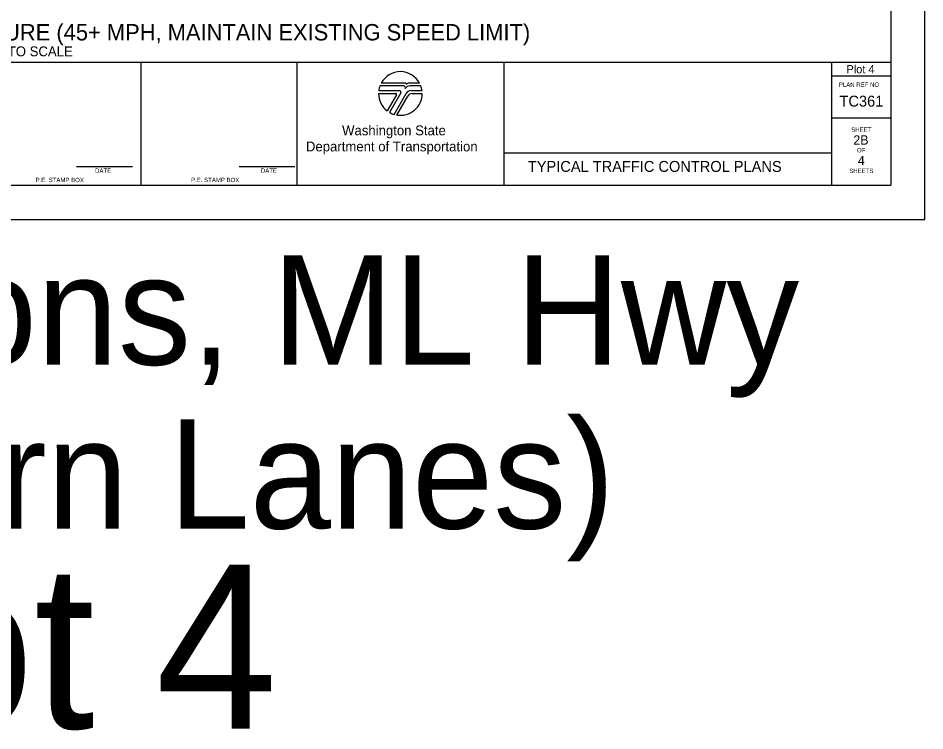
# Model space of a CAD drawing. Extents: x 99958 to 100176, y 99935 to 100011.
# Drawn here: x 100067.76 to 100076.06, y 99995.01 to 100001.53 of the extents above; entities that cross this region are included whole.
import ezdxf

# ---------------------------------------------------------------- set-up
doc = ezdxf.new("R2010")
doc.units = 0
for name, color, linetype in [('SH_DE_DetailHeading1Text', 7, 'Continuous'), ('SH_GI_PlotLimits', 7, 'Continuous'), ('SH_GI_SheetBorder', 7, 'Continuous'), ('SH_GI_SheetLocationText', 7, 'Continuous'), ('SH_GI_SheetTextInCells', 7, 'Continuous'), ('SH_GI_TitleBlockText', 7, 'Continuous'), ('SH_GI_WSDOTLogo', 7, 'Continuous')]:
    doc.layers.add(name, color=color, linetype=linetype)

msp = doc.modelspace()

# ---------------------------------------------------------------- linework, layer by layer
at = {"layer": 'SH_GI_PlotLimits'}
msp.add_lwpolyline([(100059.0625, 99999.6875), (100076.0625, 99999.6875), (100076.0625, 100010.6875), (100059.0625, 100010.6875)], close=True, dxfattribs=at)
at = {"layer": 'SH_GI_SheetBorder'}
for p, q in [((100075.75, 100010.375), (100075.75, 100000)), ((100060, 100001.1259), (100075.75, 100001.1259)), ((100068.8828, 100000), (100068.8828, 100001.1259)), ((100070.3089, 100001.1259), (100070.3089, 100000)), ((100072.2055, 100001.1259), (100072.2055, 100000)), ((100075.2079, 100001.1259), (100075.2079, 100000)), ((100075.2079, 100001.0008), (100075.75, 100001.0008)), ((100075.2079, 100000.6176), (100075.75, 100000.6176)), ((100072.2055, 100000.2955), (100075.2079, 100000.2955)), ((100068.2903, 100000.1733), (100068.802, 100000.1733)), ((100069.7797, 100000.1733), (100070.2914, 100000.1733)), ((100060, 100000), (100075.75, 100000))]:
    msp.add_line(p, q, dxfattribs=at)
at = {"layer": 'SH_GI_WSDOTLogo'}
for p, q in [((100071.303, 100000.9354), (100071.0815, 100000.9354)), ((100071.433, 100000.9354), (100071.3351, 100000.9354)), ((100071.059, 100000.8661), (100071.2496, 100000.8661)), ((100071.2894, 100000.9094), (100071.0697, 100000.9094)), ((100071.343, 100000.9094), (100071.3429, 100000.9094)), ((100071.4448, 100000.9094), (100071.343, 100000.9094)), ((100071.3558, 100000.8661), (100071.4555, 100000.8661)), ((100071.0572, 100000.84), (100071.2148, 100000.84)), ((100071.222, 100000.8277), (100071.1364, 100000.6807)), ((100071.261, 100000.8464), (100071.1567, 100000.6672)), ((100071.1989, 100000.6487), (100071.3089, 100000.839)), ((100071.2244, 100000.6428), (100071.3242, 100000.8156)), ((100071.3655, 100000.8394), (100071.4572, 100000.8394))]:
    msp.add_line(p, q, dxfattribs=at)
for centre, radius, start, end in [((100071.2572, 100000.84), 0.2, 28.47865, 151.53204), ((100071.303, 100000.9263), 0.00903, 329.87418, 90.00328), ((100071.3352, 100000.9066), 0.0287, 90.00721, 148.16763), ((100071.2572, 100000.84), 0.2, 159.69598, 172.50569), ((100071.2497, 100000.853), 0.0131, 329.76834, 90), ((100071.2894, 100000.8946), 0.0148, 327.8418, 89.99855), ((100071.3429, 100000.861), 0.0484, 89.99529, 147.82376), ((100071.3558, 100000.8119), 0.0542, 90, 149.99738), ((100071.2572, 100000.84), 0.2, 7.49431, 20.29406), ((100071.2572, 100000.84), 0.2, 179.99864, 232.84327), ((100071.2149, 100000.8318), 0.0082, 329.74356, 90), ((100071.2572, 100000.84), 0.2, 260.54554, 359.80857), ((100071.3654, 100000.7918), 0.0476, 90, 150.05432), ((100071.2572, 100000.84), 0.2, 239.79292, 253.0448)]:
    msp.add_arc(centre, radius, start, end, dxfattribs=at)

# ---------------------------------------------------------------- texts
at = {"layer": 'SH_DE_DetailHeading1Text'}
for s, height, p in [('MULTILANE HIGHWAYS: SINGLE RIGHT LANE CLOSURE (45+ MPH, MAINTAIN EXISTING SPEED LIMIT)', 0.15, (100062.6439, 100001.3259)), ('NOT TO SCALE', 0.09, (100067.3727, 100001.1809))]:
    msp.add_text(s, height=height, rotation=360, dxfattribs=at).set_placement(p)
at = {"layer": 'SH_GI_SheetBorder'}
msp.add_text('PLAN REF NO', height=0.040032, dxfattribs=at).set_placement((100075.2747, 100000.9008))
at = {"layer": 'SH_GI_SheetLocationText'}
for s, height, p in [('Plot 4', 0.075, (100075.3447, 100001.025)), ('Intersections, ML Hwy', 1, (100061.7579, 99998.3571)), ('(with Turn Lanes)', 1, (100062.8179, 99996.8571)), ('Plot 4', 1.5, (100065.0007, 99995.0267))]:
    msp.add_text(s, height=height, dxfattribs=at).set_placement(p)
at = {"layer": 'SH_GI_SheetTextInCells'}
for s, height, p in [('Washington State', 0.090072, (100070.7229, 100000.4571)), ('SHEET', 0.04003, (100075.3877, 100000.4896)), ('Department of Transportation', 0.090072, (100070.3916, 100000.3101)), ('OF', 0.04003, (100075.4406, 100000.3008)), ('DATE', 0.04003, (100068.4597, 100000.1141)), ('DATE', 0.04003, (100069.9794, 100000.1141)), ('SHEETS', 0.04003, (100075.3698, 100000.112)), ('P.E. STAMP BOX', 0.040032, (100067.915, 100000.0286)), ('P.E. STAMP BOX', 0.040032, (100069.339, 100000.0286))]:
    msp.add_text(s, height=height, dxfattribs=at).set_placement(p)
at = {"layer": 'SH_GI_TitleBlockText'}
for s, height, p in [('TC361', 0.1, (100075.2803, 100000.72)), ('2B', 0.085, (100075.4076, 100000.3723)), ('4', 0.085, (100075.4485, 100000.1843)), ('TYPICAL TRAFFIC CONTROL PLANS', 0.1, (100072.4251, 100000.1224))]:
    msp.add_text(s, height=height, dxfattribs=at).set_placement(p)

doc.saveas('drawing.dxf')
